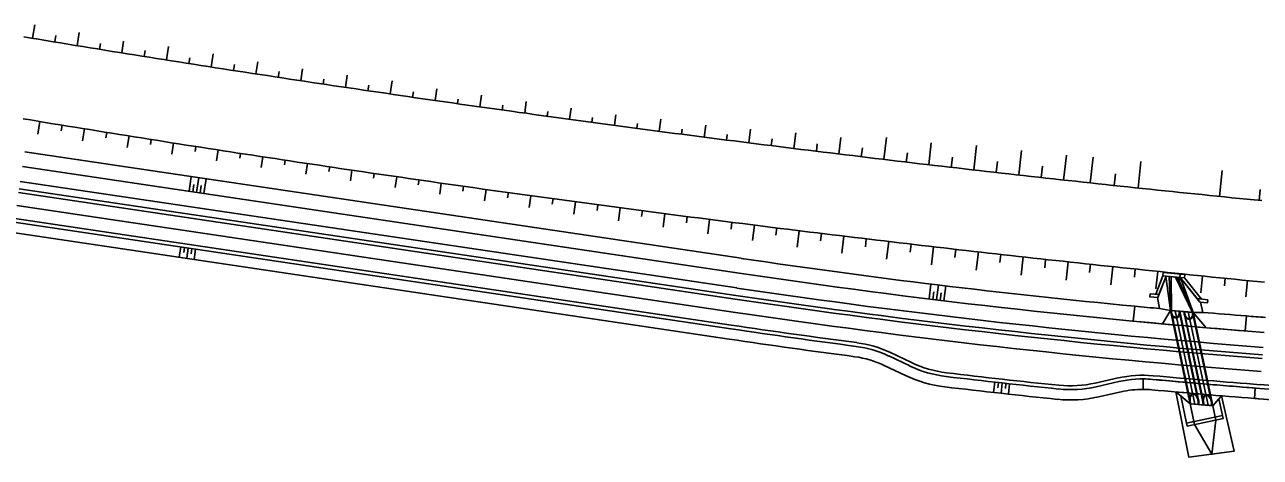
# Model space of a CAD drawing. Extents: x -552278 to -547230, y -1151007 to -1148251.
# Drawn here: x -548607.9 to -548442.9, y -1149962.5 to -1149904.8 of the extents above; entities that cross this region are included whole.
import ezdxf

# ---------------------------------------------------------------- set-up
doc = ezdxf.new("R2010")
doc.units = 0
doc.layers.add('u_trat navrh', color=7, linetype='Continuous')

msp = doc.modelspace()

# ---------------------------------------------------------------- linework, layer by layer
at = {"layer": 'u_trat navrh'}
for p, q in [((-548606.85, -1149906.58), (-548606.55, -1149904.76)), ((-548600.89, -1149907.56), (-548600.6, -1149905.82)), ((-548603.87, -1149907.07), (-548603.73, -1149906.22)), ((-548597.9, -1149908.04), (-548597.78, -1149907.26)), ((-548594.92, -1149908.52), (-548594.67, -1149906.95)), ((-548588.95, -1149909.47), (-548588.66, -1149907.66)), ((-548591.94, -1149909), (-548591.81, -1149908.22)), ((-548585.97, -1149909.94), (-548585.85, -1149909.19)), ((-548582.98, -1149910.41), (-548582.7, -1149908.63)), ((-548579.99, -1149910.87), (-548579.87, -1149910.08)), ((-548577.01, -1149911.33), (-548576.76, -1149909.73)), ((-548574.02, -1149911.79), (-548573.9, -1149911.02)), ((-548571.03, -1149912.24), (-548570.79, -1149910.64)), ((-548568.04, -1149912.69), (-548567.94, -1149912.01)), ((-548565.05, -1149913.13), (-548564.81, -1149911.49)), ((-548559.07, -1149914.01), (-548558.82, -1149912.27)), ((-548562.06, -1149913.57), (-548561.95, -1149912.84)), ((-548556.08, -1149914.44), (-548555.98, -1149913.71)), ((-548553.09, -1149914.87), (-548552.87, -1149913.32)), ((-548547.11, -1149915.73), (-548546.89, -1149914.18)), ((-548550.1, -1149915.3), (-548550.01, -1149914.68)), ((-548544.11, -1149916.15), (-548544.02, -1149915.5)), ((-548541.12, -1149916.56), (-548540.9, -1149914.99)), ((-548535.13, -1149917.38), (-548534.93, -1149915.92)), ((-548605.85, -1149917.69), (-548606.13, -1149919.39)), ((-548538.13, -1149916.97), (-548538.04, -1149916.36)), ((-548532.14, -1149917.79), (-548532.05, -1149917.15)), ((-548529.14, -1149918.19), (-548528.96, -1149916.81)), ((-548523.15, -1149918.99), (-548522.94, -1149917.39)), ((-548602.87, -1149918.18), (-548603, -1149918.92)), ((-548599.9, -1149918.66), (-548600.16, -1149920.27)), ((-548596.93, -1149919.14), (-548597.04, -1149919.85)), ((-548526.15, -1149918.59), (-548526.06, -1149917.93)), ((-548520.16, -1149919.38), (-548520.07, -1149918.72)), ((-548517.16, -1149919.77), (-548516.95, -1149918.18)), ((-548511.18, -1149920.53), (-548510.95, -1149918.69)), ((-548505.17, -1149921.28), (-548504.91, -1149919.19)), ((-548593.95, -1149919.61), (-548594.2, -1149921.16)), ((-548590.98, -1149920.09), (-548591.08, -1149920.77)), ((-548588, -1149920.56), (-548588.23, -1149922.05)), ((-548514.16, -1149920.15), (-548514.07, -1149919.41)), ((-548508.21, -1149920.9), (-548508.09, -1149920)), ((-548502.17, -1149921.65), (-548502.05, -1149920.67)), ((-548499.17, -1149922.02), (-548498.9, -1149919.82)), ((-548493.17, -1149922.74), (-548492.82, -1149919.81)), ((-548487.16, -1149923.45), (-548486.82, -1149920.53)), ((-548481.16, -1149924.14), (-548480.79, -1149920.9)), ((-548607.88, -1149921.71), (-548512.2, -1149935.94)), ((-548585.02, -1149921.02), (-548585.13, -1149921.68)), ((-548582.05, -1149921.48), (-548582.27, -1149922.93)), ((-548579.07, -1149921.94), (-548579.17, -1149922.59)), ((-548576.09, -1149922.39), (-548576.31, -1149923.82)), ((-548496.17, -1149922.38), (-548496.02, -1149921.2)), ((-548490.17, -1149923.1), (-548490.02, -1149921.84)), ((-548484.16, -1149923.8), (-548484.01, -1149922.46)), ((-548475.15, -1149924.82), (-548474.79, -1149921.56)), ((-548469.15, -1149925.49), (-548468.78, -1149922.16)), ((-548465.6, -1149925.87), (-548465.22, -1149922.42)), ((-548608.18, -1149923.69), (-548512.5, -1149937.92)), ((-548573.11, -1149922.85), (-548573.21, -1149923.48)), ((-548570.14, -1149923.29), (-548570.35, -1149924.71)), ((-548567.16, -1149923.74), (-548567.25, -1149924.37)), ((-548564.18, -1149924.18), (-548564.38, -1149925.59)), ((-548478.16, -1149924.48), (-548477.99, -1149923)), ((-548472.15, -1149925.16), (-548471.98, -1149923.62)), ((-548459.21, -1149926.56), (-548458.83, -1149923.04)), ((-548448.33, -1149927.68), (-548447.98, -1149924.23)), ((-548608.47, -1149925.67), (-548512.79, -1149939.9)), ((-548585.94, -1149927), (-548585.64, -1149925.02)), ((-548584.95, -1149927.15), (-548584.65, -1149925.17)), ((-548583.96, -1149927.29), (-548583.66, -1149925.32)), ((-548561.2, -1149924.61), (-548561.29, -1149925.26)), ((-548558.21, -1149925.05), (-548558.42, -1149926.48)), ((-548555.23, -1149925.48), (-548555.33, -1149926.13)), ((-548552.25, -1149925.9), (-548552.46, -1149927.37)), ((-548462.4, -1149926.22), (-548462.24, -1149924.65)), ((-548608.69, -1149927.15), (-548513.01, -1149941.38)), ((-548585.44, -1149927.07), (-548585.29, -1149926.08)), ((-548584.45, -1149927.22), (-548584.3, -1149926.23)), ((-548549.27, -1149926.33), (-548549.36, -1149927)), ((-548546.28, -1149926.75), (-548546.5, -1149928.26)), ((-548543.3, -1149927.16), (-548543.4, -1149927.85)), ((-548540.32, -1149927.58), (-548540.53, -1149929.14)), ((-548443.04, -1149928.21), (-548442.9, -1149926.74)), ((-548608.95, -1149928.88), (-548513.27, -1149943.12)), ((-548537.33, -1149927.98), (-548537.43, -1149928.71)), ((-548534.35, -1149928.39), (-548534.57, -1149930.03)), ((-548531.36, -1149928.79), (-548531.46, -1149929.55)), ((-548528.38, -1149929.19), (-548528.61, -1149930.92)), ((-548609.21, -1149930.62), (-548513.53, -1149944.85)), ((-548525.39, -1149929.58), (-548525.5, -1149930.38)), ((-548522.4, -1149929.98), (-548522.64, -1149931.8)), ((-548519.42, -1149930.36), (-548519.53, -1149931.21)), ((-548516.43, -1149930.75), (-548516.68, -1149932.69)), ((-548609.48, -1149932.48), (-548513.8, -1149946.72)), ((-548609.28, -1149931.11), (-548513.6, -1149945.34)), ((-548513.44, -1149931.13), (-548513.55, -1149932.03)), ((-548510.45, -1149931.51), (-548510.71, -1149933.58)), ((-548507.46, -1149931.88), (-548507.58, -1149932.84)), ((-548504.47, -1149932.25), (-548504.74, -1149934.44)), ((-548501.48, -1149932.62), (-548501.61, -1149933.62)), ((-548498.49, -1149932.98), (-548498.77, -1149935.27)), ((-548495.5, -1149933.34), (-548495.63, -1149934.39)), ((-548492.51, -1149933.69), (-548492.79, -1149936.06)), ((-548489.52, -1149934.05), (-548489.64, -1149935.12)), ((-548587.04, -1149934.42), (-548587.24, -1149935.79)), ((-548586.54, -1149934.49), (-548586.65, -1149935.18)), ((-548586.05, -1149934.57), (-548586.25, -1149935.94)), ((-548585.56, -1149934.64), (-548585.66, -1149935.33)), ((-548585.06, -1149934.71), (-548585.27, -1149936.09)), ((-548486.53, -1149934.4), (-548486.81, -1149936.81)), ((-548483.53, -1149934.74), (-548483.66, -1149935.83)), ((-548480.54, -1149935.08), (-548480.82, -1149937.52)), ((-548477.55, -1149935.42), (-548477.67, -1149936.52)), ((-548474.55, -1149935.76), (-548474.83, -1149938.21)), ((-548471.56, -1149936.09), (-548471.68, -1149937.19)), ((-548468.56, -1149936.42), (-548468.83, -1149938.85)), ((-548465.57, -1149936.74), (-548465.69, -1149937.83)), ((-548462.57, -1149937.06), (-548462.83, -1149939.46)), ((-548459.58, -1149937.38), (-548459.69, -1149938.44)), ((-548456.58, -1149937.69), (-548456.83, -1149940.03)), ((-548453.59, -1149938), (-548453.69, -1149939.03)), ((-548450.59, -1149938.31), (-548450.82, -1149940.56)), ((-548447.59, -1149938.61), (-548447.69, -1149939.6)), ((-548444.59, -1149938.91), (-548444.81, -1149941.06)), ((-548487.12, -1149941.36), (-548486.87, -1149939.38)), ((-548486.62, -1149941.43), (-548486.5, -1149940.43)), ((-548486.12, -1149941.49), (-548485.88, -1149939.5)), ((-548485.63, -1149941.55), (-548485.51, -1149940.55)), ((-548485.13, -1149941.61), (-548484.89, -1149939.62)), ((-548459.85, -1149944.32), (-548459.66, -1149942.33)), ((-548454.89, -1149942.89), (-548452.35, -1149954.94)), ((-548454.81, -1149942.9), (-548452.26, -1149954.95)), ((-548454.27, -1149942.95), (-548451.64, -1149955.4)), ((-548453.72, -1149942.99), (-548451.18, -1149955.04)), ((-548453.64, -1149943), (-548451.1, -1149955.05)), ((-548453.12, -1149943.05), (-548450.58, -1149955.09)), ((-548453.04, -1149943.05), (-548450.49, -1149955.1)), ((-548452.5, -1149943.1), (-548449.87, -1149955.56)), ((-548451.96, -1149943.15), (-548449.41, -1149955.19)), ((-548451.87, -1149943.15), (-548449.33, -1149955.2)), ((-548444.9, -1149945.62), (-548444.75, -1149943.63)), ((-548492.5, -1149948.97), (-548489.69, -1149950.31)), ((-548492.29, -1149948.52), (-548489.47, -1149949.86)), ((-548493.1, -1149950.23), (-548490.28, -1149951.57)), ((-548461.89, -1149951.91), (-548464.93, -1149952.6)), ((-548458.51, -1149952.04), (-548458.51, -1149953.43)), ((-548478.34, -1149952.46), (-548478.5, -1149953.84)), ((-548477.85, -1149952.52), (-548477.92, -1149953.21)), ((-548477.35, -1149952.57), (-548477.5, -1149953.96)), ((-548476.85, -1149952.63), (-548476.93, -1149953.32)), ((-548476.36, -1149952.68), (-548476.51, -1149954.07)), ((-548461.78, -1149952.39), (-548464.82, -1149953.08)), ((-548461.47, -1149953.75), (-548464.51, -1149954.44)), ((-548443.56, -1149953.25), (-548443.66, -1149954.64)), ((-548442.93, -1149953.3), (-548352.35, -1149960.26)), ((-548442.89, -1149952.8), (-548352.31, -1149959.76)), ((-548443.04, -1149954.69), (-548412.35, -1149957.05))]:
    msp.add_line(p, q, dxfattribs=at)
for points in [[(-548608.02, -1149906.39), (-548607.04, -1149906.55), (-548606.05, -1149906.71), (-548605.07, -1149906.87), (-548604.08, -1149907.04), (-548603.1, -1149907.2), (-548602.11, -1149907.36), (-548601.13, -1149907.52), (-548600.14, -1149907.68), (-548599.15, -1149907.84), (-548598.17, -1149908), (-548597.18, -1149908.16), (-548596.2, -1149908.32), (-548595.21, -1149908.48), (-548594.22, -1149908.63), (-548593.24, -1149908.79), (-548592.25, -1149908.95), (-548591.27, -1149909.11), (-548590.28, -1149909.26), (-548589.29, -1149909.42), (-548588.31, -1149909.57), (-548587.32, -1149909.73), (-548586.33, -1149909.88), (-548585.35, -1149910.04), (-548584.36, -1149910.19), (-548583.37, -1149910.35), (-548582.39, -1149910.5), (-548581.4, -1149910.65), (-548580.41, -1149910.81), (-548579.42, -1149910.96), (-548578.44, -1149911.11), (-548577.45, -1149911.26), (-548576.46, -1149911.41), (-548575.48, -1149911.56), (-548574.49, -1149911.71), (-548573.5, -1149911.86), (-548572.51, -1149912.01), (-548571.53, -1149912.16), (-548570.54, -1149912.31), (-548569.55, -1149912.46), (-548568.56, -1149912.61), (-548567.58, -1149912.76), (-548566.59, -1149912.9), (-548565.6, -1149913.05), (-548564.61, -1149913.2), (-548563.62, -1149913.34), (-548562.64, -1149913.49), (-548561.65, -1149913.63), (-548560.66, -1149913.78), (-548559.67, -1149913.92), (-548558.68, -1149914.07), (-548557.69, -1149914.21), (-548556.71, -1149914.35), (-548555.72, -1149914.5), (-548554.73, -1149914.64), (-548553.74, -1149914.78), (-548552.75, -1149914.92), (-548551.76, -1149915.07), (-548550.77, -1149915.21), (-548549.79, -1149915.35), (-548548.8, -1149915.49), (-548547.81, -1149915.63), (-548546.82, -1149915.77), (-548545.83, -1149915.91), (-548544.84, -1149916.04), (-548543.85, -1149916.18), (-548542.86, -1149916.32), (-548541.87, -1149916.46), (-548540.88, -1149916.59), (-548539.89, -1149916.73), (-548538.91, -1149916.87), (-548537.92, -1149917), (-548536.93, -1149917.14), (-548535.94, -1149917.27), (-548534.95, -1149917.41), (-548533.96, -1149917.54), (-548532.97, -1149917.68), (-548531.98, -1149917.81), (-548530.99, -1149917.94), (-548530, -1149918.08), (-548529.01, -1149918.21), (-548528.02, -1149918.34), (-548527.03, -1149918.47), (-548526.04, -1149918.61), (-548525.05, -1149918.74), (-548524.06, -1149918.87), (-548523.07, -1149919), (-548522.08, -1149919.13), (-548521.09, -1149919.26), (-548520.1, -1149919.38), (-548519.11, -1149919.51), (-548518.12, -1149919.64), (-548517.13, -1149919.77), (-548516.13, -1149919.9), (-548515.14, -1149920.02), (-548514.15, -1149920.15), (-548513.16, -1149920.28), (-548512.17, -1149920.4), (-548511.18, -1149920.53), (-548510.19, -1149920.65), (-548509.2, -1149920.78), (-548508.21, -1149920.9), (-548507.22, -1149921.03), (-548506.23, -1149921.15), (-548505.24, -1149921.27), (-548504.24, -1149921.4), (-548503.25, -1149921.52), (-548502.26, -1149921.64), (-548501.27, -1149921.76), (-548500.28, -1149921.88), (-548499.29, -1149922), (-548498.3, -1149922.12), (-548497.3, -1149922.24), (-548496.31, -1149922.36), (-548495.32, -1149922.48), (-548494.33, -1149922.6), (-548493.34, -1149922.72), (-548492.35, -1149922.84), (-548491.35, -1149922.96), (-548490.36, -1149923.07), (-548489.37, -1149923.19), (-548488.38, -1149923.31), (-548487.39, -1149923.42), (-548486.39, -1149923.54), (-548485.4, -1149923.65), (-548484.41, -1149923.77), (-548483.42, -1149923.88), (-548482.43, -1149924), (-548481.43, -1149924.11), (-548480.44, -1149924.22), (-548479.45, -1149924.34), (-548478.46, -1149924.45), (-548477.46, -1149924.56), (-548476.47, -1149924.67), (-548475.48, -1149924.79), (-548474.49, -1149924.9), (-548473.49, -1149925.01), (-548472.5, -1149925.12), (-548471.51, -1149925.23), (-548470.52, -1149925.34), (-548469.52, -1149925.45), (-548468.53, -1149925.55), (-548467.54, -1149925.66), (-548466.55, -1149925.77), (-548465.55, -1149925.88), (-548464.56, -1149925.99), (-548463.57, -1149926.09), (-548462.57, -1149926.2), (-548461.58, -1149926.3), (-548460.59, -1149926.41), (-548459.59, -1149926.52), (-548458.6, -1149926.62), (-548457.61, -1149926.72), (-548456.61, -1149926.83), (-548455.62, -1149926.93), (-548454.63, -1149927.04), (-548453.63, -1149927.14), (-548452.64, -1149927.24), (-548451.65, -1149927.34), (-548450.65, -1149927.44), (-548449.66, -1149927.55), (-548448.67, -1149927.65), (-548447.67, -1149927.75), (-548446.68, -1149927.85), (-548445.68, -1149927.95), (-548444.69, -1149928.05), (-548443.7, -1149928.15), (-548442.7, -1149928.24)], [(-548608.09, -1149917.32), (-548607.1, -1149917.48), (-548606.11, -1149917.65), (-548605.13, -1149917.81), (-548604.14, -1149917.97), (-548603.15, -1149918.13), (-548602.16, -1149918.29), (-548601.17, -1149918.45), (-548600.18, -1149918.61), (-548599.2, -1149918.77), (-548598.21, -1149918.93), (-548597.22, -1149919.09), (-548596.23, -1149919.25), (-548595.24, -1149919.41), (-548594.25, -1149919.57), (-548593.26, -1149919.72), (-548592.27, -1149919.88), (-548591.29, -1149920.04), (-548590.3, -1149920.19), (-548589.31, -1149920.35), (-548588.32, -1149920.51), (-548587.33, -1149920.66), (-548586.34, -1149920.82), (-548585.35, -1149920.97), (-548584.36, -1149921.12), (-548583.37, -1149921.28), (-548582.38, -1149921.43), (-548581.39, -1149921.58), (-548580.4, -1149921.74), (-548579.41, -1149921.89), (-548578.42, -1149922.04), (-548577.43, -1149922.19), (-548576.44, -1149922.34), (-548575.45, -1149922.49), (-548574.46, -1149922.64), (-548573.47, -1149922.79), (-548572.48, -1149922.94), (-548571.49, -1149923.09), (-548570.5, -1149923.24), (-548569.51, -1149923.39), (-548568.52, -1149923.53), (-548567.53, -1149923.68), (-548566.54, -1149923.83), (-548565.55, -1149923.98), (-548564.56, -1149924.12), (-548563.57, -1149924.27), (-548562.58, -1149924.41), (-548561.59, -1149924.56), (-548560.6, -1149924.7), (-548559.61, -1149924.85), (-548558.62, -1149924.99), (-548557.62, -1149925.13), (-548556.63, -1149925.28), (-548555.64, -1149925.42), (-548554.65, -1149925.56), (-548553.66, -1149925.7), (-548552.67, -1149925.85), (-548551.68, -1149925.99), (-548550.69, -1149926.13), (-548549.69, -1149926.27), (-548548.7, -1149926.41), (-548547.71, -1149926.55), (-548546.72, -1149926.69), (-548545.73, -1149926.83), (-548544.74, -1149926.96), (-548543.74, -1149927.1), (-548542.75, -1149927.24), (-548541.76, -1149927.38), (-548540.77, -1149927.51), (-548539.78, -1149927.65), (-548538.78, -1149927.79), (-548537.79, -1149927.92), (-548536.8, -1149928.06), (-548535.81, -1149928.19), (-548534.82, -1149928.33), (-548533.82, -1149928.46), (-548532.83, -1149928.59), (-548531.84, -1149928.73), (-548530.85, -1149928.86), (-548529.85, -1149928.99), (-548528.86, -1149929.13), (-548527.87, -1149929.26), (-548526.88, -1149929.39), (-548525.88, -1149929.52), (-548524.89, -1149929.65), (-548523.9, -1149929.78), (-548522.9, -1149929.91), (-548521.91, -1149930.04), (-548520.92, -1149930.17), (-548519.93, -1149930.3), (-548518.93, -1149930.43), (-548517.94, -1149930.55), (-548516.95, -1149930.68), (-548515.95, -1149930.81), (-548514.96, -1149930.94), (-548513.97, -1149931.06), (-548512.97, -1149931.19), (-548511.98, -1149931.31), (-548510.99, -1149931.44), (-548509.99, -1149931.56), (-548509, -1149931.69), (-548508.01, -1149931.81), (-548507.01, -1149931.94), (-548506.02, -1149932.06), (-548505.02, -1149932.18), (-548504.03, -1149932.3), (-548503.04, -1149932.43), (-548502.04, -1149932.55), (-548501.05, -1149932.67), (-548500.05, -1149932.79), (-548499.06, -1149932.91), (-548498.07, -1149933.03), (-548497.07, -1149933.15), (-548496.08, -1149933.27), (-548495.08, -1149933.39), (-548494.09, -1149933.51), (-548493.1, -1149933.62), (-548492.1, -1149933.74), (-548491.11, -1149933.86), (-548490.11, -1149933.98), (-548489.12, -1149934.09), (-548488.12, -1149934.21), (-548487.13, -1149934.33), (-548486.13, -1149934.44), (-548485.14, -1149934.56), (-548484.14, -1149934.67), (-548483.15, -1149934.79), (-548482.15, -1149934.9), (-548481.16, -1149935.01), (-548480.17, -1149935.13), (-548479.17, -1149935.24), (-548478.18, -1149935.35), (-548477.18, -1149935.46), (-548476.18, -1149935.57), (-548475.19, -1149935.69), (-548474.19, -1149935.8), (-548473.2, -1149935.91), (-548472.2, -1149936.02), (-548471.21, -1149936.13), (-548470.21, -1149936.24), (-548469.22, -1149936.34), (-548468.22, -1149936.45), (-548467.23, -1149936.56), (-548466.23, -1149936.67), (-548465.24, -1149936.78), (-548464.24, -1149936.88), (-548463.24, -1149936.99), (-548462.25, -1149937.09), (-548461.25, -1149937.2), (-548460.26, -1149937.31), (-548459.26, -1149937.41), (-548458.27, -1149937.51), (-548457.27, -1149937.62), (-548456.27, -1149937.72), (-548455.28, -1149937.83), (-548454.28, -1149937.93), (-548453.29, -1149938.03), (-548452.29, -1149938.13), (-548451.29, -1149938.24), (-548450.3, -1149938.34), (-548449.3, -1149938.44), (-548448.3, -1149938.54), (-548447.31, -1149938.64), (-548446.31, -1149938.74), (-548445.32, -1149938.84), (-548444.32, -1149938.94), (-548443.32, -1149939.04), (-548442.33, -1149939.13)], [(-548608.62, -1149926.66), (-548512.94, -1149940.89)], [(-548455.91, -1149938.26), (-548455.48, -1149938.31), (-548456.43, -1149940.78), (-548456.86, -1149940.74), (-548455.91, -1149938.26)], [(-548451.87, -1149943.15), (-548450.58, -1149943.15), (-548450.89, -1149941.78), (-548450.95, -1149941.77), (-548453.61, -1149938.5), (-548455.48, -1149938.31), (-548456.58, -1149941.19), (-548456.62, -1149941.19), (-548456.33, -1149942.64), (-548454.89, -1149942.89), (-548454.27, -1149942.95), (-548452.5, -1149943.1), (-548451.87, -1149943.15)], [(-548452.97, -1149938.11), (-548453.02, -1149938.56), (-548455.91, -1149938.26), (-548455.87, -1149937.82), (-548452.97, -1149938.11)], [(-548455.5, -1149938.37), (-548454.89, -1149942.89)], [(-548455.06, -1149938.35), (-548454.89, -1149942.89)], [(-548454.78, -1149938.38), (-548454.75, -1149942.91)], [(-548454.22, -1149938.44), (-548451.96, -1149943.15)], [(-548453.94, -1149938.47), (-548451.87, -1149943.15)], [(-548453.02, -1149938.56), (-548450.74, -1149941.37), (-548451.33, -1149941.31), (-548453.61, -1149938.5)], [(-548453.51, -1149938.63), (-548451.87, -1149943.15)], [(-548457.59, -1149940.66), (-548456.43, -1149940.78), (-548456.58, -1149941.19), (-548457.64, -1149941.08), (-548457.59, -1149940.66)], [(-548459.66, -1149942.33), (-548459.85, -1149944.32)], [(-548449.88, -1149941.46), (-548449.93, -1149941.88), (-548450.95, -1149941.77), (-548451.33, -1149941.31), (-548449.88, -1149941.46)], [(-548454.89, -1149942.89), (-548456.33, -1149942.64)], [(-548454.89, -1149942.89), (-548455.93, -1149944.69)], [(-548450.58, -1149943.15), (-548451.87, -1149943.15), (-548454.89, -1149942.89)], [(-548454.83, -1149942.9), (-548453.64, -1149943)], [(-548453.64, -1149943), (-548453.64, -1149943)], [(-548453.06, -1149943.05), (-548451.87, -1149943.15)], [(-548450.12, -1149945.2), (-548451.87, -1149943.15)], [(-548444.9, -1149945.62), (-548444.75, -1149943.63)], [(-548458.51, -1149952.04), (-548458.51, -1149953.43)], [(-548452.26, -1149955.35), (-548454.15, -1149953.77)], [(-548454.15, -1149953.77), (-548452.43, -1149962.49), (-548446.38, -1149961.68), (-548448.05, -1149954.29), (-548449.24, -1149955.61), (-548452.26, -1149955.35), (-548454.15, -1149953.77)], [(-548443.66, -1149954.64), (-548443.56, -1149953.25), (-548443.56, -1149953.25), (-548443.56, -1149953.25)], [(-548451.76, -1149957.74), (-548452.73, -1149957.94), (-548453.5, -1149954.31), (-548452.26, -1149955.35), (-548449.24, -1149955.61), (-548448.41, -1149954.69), (-548447.94, -1149956.93), (-548452.73, -1149957.94)], [(-548448.05, -1149954.29), (-548449.24, -1149955.61), (-548452.26, -1149955.35)], [(-548449.24, -1149955.61), (-548448.84, -1149957.53), (-548449.35, -1149962.08), (-548451.67, -1149958.13), (-548452.26, -1149955.35), (-548449.24, -1149955.61)], [(-548452.24, -1149955.35), (-548451.12, -1149955.45)], [(-548450.47, -1149955.5), (-548449.35, -1149955.6)], [(-548452.73, -1149957.94), (-548452.65, -1149958.34), (-548447.86, -1149957.32), (-548447.94, -1149956.93), (-548452.73, -1149957.94)]]:
    msp.add_lwpolyline(points, dxfattribs=at)
for centre, radius, start, end in [((-548366.15, -1148954), 992.75, 261.53992, 264.59493), ((-548366.15, -1148954), 994.75, 261.53992, 265.60642), ((-548366.15, -1148954), 996.75, 261.53992, 265.60642), ((-548366.15, -1148954), 998.25, 261.53992, 265.60642), ((-548366.15, -1148954), 997.75, 261.53992, 265.60642), ((-548366.15, -1148954), 992.75, 264.59512, 264.78792), ((-548366.15, -1148954), 1000, 261.53992, 265.60642), ((-548453.78, -1149943.02), 1.06, 173.662, 214.3798), ((-548454.14, -1149943.3), 0.608, 211.2274, 276.858), ((-548454.2, -1149943.37), 0.547, 284.5988, 339.3431), ((-548454.57, -1149943.2), 0.948, 337.6568, 12.3852), ((-548452.02, -1149943.19), 1.05, 172.311, 214.4828), ((-548452.38, -1149943.51), 0.574, 208.9972, 279.0882), ((-548452.45, -1149943.52), 0.584, 285.9878, 347.8606), ((-548452.86, -1149943.38), 1.01, 345.0771, 12.9127), ((-548366.15, -1148954), 992.75, 265.12115, 265.45911), ((-548366.15, -1148954), 992.75, 265.45911, 265.60642), ((-548366.15, -1148954), 1002.25, 261.53992, 262.50719), ((-548366.15, -1148954), 1001.75, 261.53992, 262.50719), ((-548366.15, -1148954), 994.75, 264.59512, 265.45911), ((-548366.15, -1148954), 1003.64, 261.53992, 262.50719), ((-548498.73, -1149962.07), 15, 64.5447, 82.5072), ((-548498.73, -1149962.07), 14.5, 64.5447, 82.5072), ((-548498.73, -1149962.07), 13.11, 64.5447, 82.5072), ((-548483.02, -1149936.32), 15.5, 244.5447, 263.215), ((-548483.02, -1149936.32), 15, 244.5447, 263.215), ((-548483.02, -1149936.32), 16.89, 244.5447, 263.215), ((-548366.15, -1148954), 1004.75, 263.21498, 264.0765), ((-548366.15, -1148954), 1004.25, 263.21498, 264.0765), ((-548458.58, -1149966.54), 15, 84.7843, 102.7468), ((-548458.58, -1149966.54), 14.5, 84.7843, 102.7468), ((-548458.58, -1149966.54), 14.5, 84.7843, 89.7239), ((-548366.15, -1148954), 1002.25, 264.78428, 265.60642), ((-548366.15, -1148954), 1002.25, 264.78428, 265.57043), ((-548366.15, -1148954), 1001.75, 264.78428, 265.60642), ((-548366.15, -1148954), 1006.14, 263.21498, 264.0765), ((-548468.24, -1149937.96), 15.5, 264.0765, 282.7468), ((-548468.24, -1149937.96), 15, 264.0765, 282.7468), ((-548458.58, -1149966.54), 13.11, 89.7239, 102.7468), ((-548458.58, -1149966.54), 13.11, 84.7843, 89.7239), ((-548366.16, -1148954.17), 1003.47, 264.78425, 265.57053), ((-548366.16, -1148954.17), 1003.47, 264.97001, 265.31904), ((-548451.76, -1149954.52), 0.547, 108.3353, 169.5652), ((-548451.87, -1149954.49), 0.5, 45.1436, 96.9558), ((-548468.24, -1149937.96), 16.89, 264.0765, 282.7468), ((-548450.94, -1149954.78), 1.41, 165.0349, 186.6392), ((-548450.62, -1149954.76), 1.72, 185.9749, 199.9459), ((-548452.47, -1149955.1), 1.35, 9.8613, 45.4874), ((-548452.71, -1149955.21), 1.61, 351.4554, 12.149), ((-548449.17, -1149954.93), 1.41, 165.0349, 186.6392), ((-548448.85, -1149954.92), 1.72, 185.9749, 199.9459), ((-548449.99, -1149954.67), 0.547, 108.3353, 169.5652), ((-548450.1, -1149954.65), 0.5, 45.1436, 96.9558), ((-548450.7, -1149955.26), 1.35, 9.8613, 45.4874), ((-548450.94, -1149955.36), 1.61, 351.4554, 12.149), ((-548366.15, -1148954), 1003.64, 265.57043, 265.60642)]:
    msp.add_arc(centre, radius, start, end, dxfattribs=at)
for points in [[(-548454.75, -1149942.91), (-548454.78, -1149943.11), (-548454.73, -1149943.33), (-548454.51, -1149943.71), (-548454.32, -1149943.83), (-548453.99, -1149943.83), (-548453.84, -1149943.72), (-548453.7, -1149943.37), (-548453.69, -1149943.17), (-548453.73, -1149942.99)], [(-548452.98, -1149943.06), (-548453.01, -1149943.26), (-548452.96, -1149943.5), (-548452.74, -1149943.89), (-548452.55, -1149944.01), (-548452.22, -1149944.01), (-548452.06, -1149943.89), (-548451.92, -1149943.54), (-548451.91, -1149943.33), (-548451.96, -1149943.15)], [(-548451.2, -1149955.44), (-548451.19, -1149955.39), (-548451.18, -1149955.34), (-548451.16, -1149954.92), (-548451.31, -1149954.48), (-548451.65, -1149954.11), (-548451.8, -1149954.05), (-548451.92, -1149954.07), (-548452.06, -1149954.1), (-548452.19, -1149954.26), (-548452.29, -1149954.77), (-548452.26, -1149955.09), (-548452.15, -1149955.36)], [(-548449.43, -1149955.59), (-548449.42, -1149955.54), (-548449.41, -1149955.49), (-548449.39, -1149955.07), (-548449.54, -1149954.63), (-548449.88, -1149954.26), (-548450.03, -1149954.2), (-548450.15, -1149954.23), (-548450.29, -1149954.26), (-548450.42, -1149954.42), (-548450.52, -1149954.92), (-548450.49, -1149955.24), (-548450.39, -1149955.51)]]:
    msp.add_open_spline(points, degree=3, dxfattribs=at)

doc.saveas('drawing.dxf')
